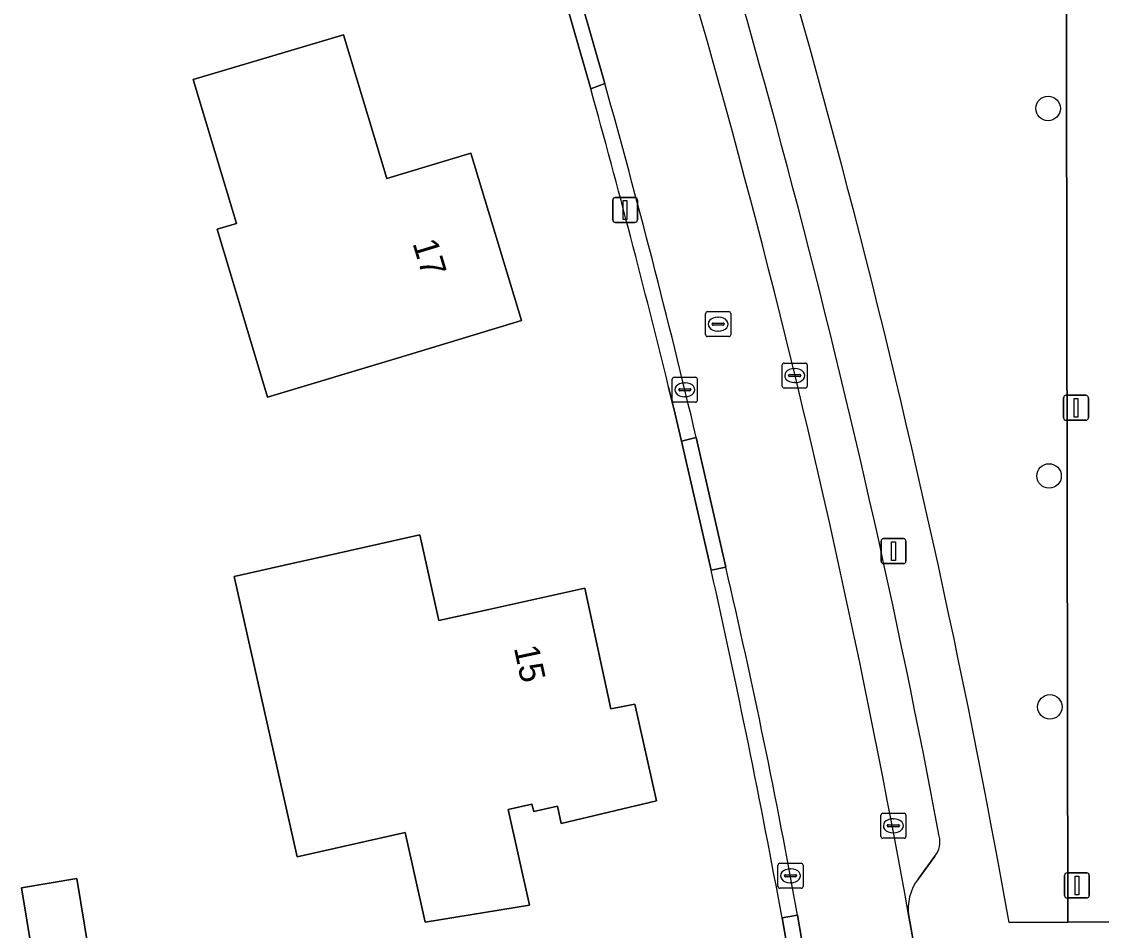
# Model space of a CAD drawing. Extents: x 160455 to 162082, y 388339 to 389736.
# Drawn here: x 160845.36 to 160888.53, y 388547.16 to 388583.49 of the extents above; entities that cross this region are included whole.
import ezdxf

# ---------------------------------------------------------------- set-up
doc = ezdxf.new("R2010")
doc.units = 0
for name, color, linetype in [('IMGEO_Boom', 7, 'Continuous'), ('IMGEO_Erf', 7, 'Continuous'), ('IMGEO_Groenvoorziening', 7, 'Continuous'), ('IMGEO_Kolk', 7, 'Continuous'), ('IMGEO_Lichtmast', 7, 'Continuous'), ('IMGEO_Pand', 7, 'Continuous'), ('IMGEO_Pand_nummerreeks', 7, 'Continuous'), ('IMGEO_Parkeervlak_open', 7, 'Continuous'), ('IMGEO_Rijbaan_lokaal_open', 7, 'Continuous'), ('IMGEO_Rioolput', 7, 'Continuous'), ('IMGEO_Voetpad_open', 7, 'Continuous')]:
    doc.layers.add(name, color=color, linetype=linetype)

msp = doc.modelspace()

# ---------------------------------------------------------------- linework, layer by layer
at = {"layer": 'IMGEO_Boom'}
for centre in [(160886.401, 388580.017), (160886.439, 388565.324), (160886.47, 388556.092)]:
    msp.add_circle(centre, 0.489, dxfattribs=at)
at = {"layer": 'IMGEO_Erf'}
for points in [[(160868.112, 388580.808), (160866.675, 388585.815)], [(160872.929, 388561.552), (160871.748, 388566.72), (160871.49, 388567.795), (160871.23, 388568.869)], [(160877.491, 388537.22), (160876.547, 388543.233), (160875.764, 388547.652)]]:
    msp.add_lwpolyline(points, dxfattribs=at)
for points in [[(160852.224, 388581.172), (160853.438, 388581.533), (160858.231, 388582.956), (160859.961, 388577.219), (160863.323, 388578.225), (160865.349, 388571.533), (160860.561, 388570.093), (160855.193, 388568.478), (160853.181, 388575.19), (160853.949, 388575.42)], [(160860.69, 388551.063), (160856.38, 388550.093), (160853.858, 388561.302), (160856.408, 388561.876), (160857.432, 388562.106), (160861.286, 388562.973), (160862.041, 388559.542), (160864.037, 388559.987), (160867.879, 388560.843), (160868.92, 388556.007), (160869.871, 388556.199), (160870.743, 388552.33), (160866.936, 388551.434), (160866.782, 388552.116), (160865.835, 388551.903), (160865.766, 388552.205), (160864.807, 388551.989), (160865.667, 388548.17), (160861.495, 388547.485)], [(160845.989, 388545.06), (160845.36, 388548.862), (160847.562, 388549.226), (160848.19, 388545.424)]]:
    msp.add_lwpolyline(points, close=True, dxfattribs=at)
for centre, radius, start, end in [((160498.43, 388477.885), 383.742, 13.71527, 15.55773), ((160521.837, 388482.705), 359.837, 10.39827, 12.65724)]:
    msp.add_arc(centre, radius, start, end, dxfattribs=at)
at = {"layer": 'IMGEO_Groenvoorziening'}
msp.add_lwpolyline([(160884.845, 388547.466), (160887.189, 388547.484), (160887.078, 388615.554)], dxfattribs=at)
msp.add_arc((160512.993, 388481.096), 377.728, 10.11988, 19.52619, dxfattribs=at)
at = {"layer": 'IMGEO_Kolk'}
for p, q in [((160875.768, 388568.911), (160875.768, 388569.763)), ((160875.843, 388569.837), (160876.695, 388569.837)), ((160876.769, 388569.763), (160876.769, 388568.911)), ((160871.45, 388569.27), (160872.302, 388569.27)), ((160876.027, 388569.331), (160876.027, 388569.343)), ((160876.465, 388569.294), (160876.067, 388569.294)), ((160876.07, 388569.38), (160876.468, 388569.38)), ((160876.256, 388569.617), (160876.281, 388569.617)), ((160876.511, 388569.343), (160876.511, 388569.331)), ((160871.375, 388568.344), (160871.375, 388569.196)), ((160871.677, 388568.813), (160872.075, 388568.813)), ((160871.863, 388569.05), (160871.888, 388569.05)), ((160872.376, 388569.196), (160872.376, 388568.344)), ((160876.695, 388568.837), (160875.843, 388568.837)), ((160876.279, 388569.057), (160876.254, 388569.057)), ((160871.634, 388568.764), (160871.634, 388568.776)), ((160872.072, 388568.727), (160871.674, 388568.727)), ((160871.886, 388568.49), (160871.861, 388568.49)), ((160872.118, 388568.776), (160872.118, 388568.764)), ((160872.302, 388568.27), (160871.45, 388568.27)), ((160879.713, 388550.913), (160879.713, 388551.765)), ((160879.788, 388551.839), (160880.64, 388551.839)), ((160880.201, 388551.619), (160880.226, 388551.619)), ((160880.714, 388551.765), (160880.714, 388550.913)), ((160879.972, 388551.333), (160879.972, 388551.345)), ((160880.41, 388551.296), (160880.012, 388551.296)), ((160880.015, 388551.382), (160880.413, 388551.382)), ((160880.456, 388551.345), (160880.456, 388551.333)), ((160880.64, 388550.839), (160879.788, 388550.839)), ((160880.224, 388551.059), (160880.199, 388551.059)), ((160875.676, 388549.839), (160876.528, 388549.839)), ((160875.601, 388548.913), (160875.601, 388549.765)), ((160875.903, 388549.382), (160876.301, 388549.382)), ((160876.089, 388549.619), (160876.114, 388549.619)), ((160876.602, 388549.765), (160876.602, 388548.913)), ((160875.86, 388549.333), (160875.86, 388549.345)), ((160876.298, 388549.296), (160875.9, 388549.296)), ((160876.112, 388549.059), (160876.087, 388549.059)), ((160876.344, 388549.345), (160876.344, 388549.333)), ((160876.528, 388548.839), (160875.676, 388548.839))]:
    msp.add_line(p, q, dxfattribs=at)
for points in [[(160875.768, 388568.911), (160875.768, 388569.763)], [(160875.843, 388569.837), (160876.695, 388569.837)], [(160876.769, 388569.763), (160876.769, 388568.911)], [(160871.45, 388569.27), (160872.302, 388569.27)], [(160871.375, 388568.344), (160871.375, 388569.196)], [(160872.376, 388569.196), (160872.376, 388568.344)], [(160876.695, 388568.837), (160875.843, 388568.837)], [(160872.302, 388568.27), (160871.45, 388568.27)], [(160879.713, 388550.913), (160879.713, 388551.765)], [(160879.788, 388551.839), (160880.64, 388551.839)], [(160880.714, 388551.765), (160880.714, 388550.913)], [(160880.64, 388550.839), (160879.788, 388550.839)], [(160875.676, 388549.839), (160876.528, 388549.839)], [(160875.601, 388548.913), (160875.601, 388549.765)], [(160876.602, 388549.765), (160876.602, 388548.913)], [(160876.528, 388548.839), (160875.676, 388548.839)]]:
    msp.add_lwpolyline(points, dxfattribs=at)
for centre, radius, start, end in [((160875.845, 388569.761), 0.0765, 91.552, 178.448), ((160875.845, 388569.761), 0.0765, 91.552, 178.448), ((160876.693, 388569.761), 0.0765, 1.552, 88.448), ((160876.693, 388569.761), 0.0765, 1.552, 88.448), ((160871.452, 388569.194), 0.0765, 91.552, 178.448), ((160871.452, 388569.194), 0.0765, 91.552, 178.448), ((160872.3, 388569.194), 0.0765, 1.552, 88.448), ((160872.3, 388569.194), 0.0765, 1.552, 88.448), ((160876.067, 388569.34), 0.0403, 85.8775, 175.7526), ((160876.064, 388569.33), 0.0366, 178.938, 274.7102), ((160876.468, 388569.337), 0.043, 264.8664, 352.4533), ((160876.472, 388569.342), 0.0386, 1.7309, 96.639), ((160871.674, 388568.773), 0.0403, 85.8775, 175.7526), ((160872.079, 388568.775), 0.0386, 1.7309, 96.639), ((160875.845, 388568.913), 0.0765, 181.552, 268.448), ((160875.845, 388568.913), 0.0765, 181.552, 268.448), ((160876.693, 388568.913), 0.0765, 271.552, 358.448), ((160876.693, 388568.913), 0.0765, 271.552, 358.448), ((160871.671, 388568.763), 0.0366, 178.938, 274.7102), ((160872.075, 388568.77), 0.043, 264.8664, 352.4533), ((160871.452, 388568.346), 0.0765, 181.552, 268.448), ((160871.452, 388568.346), 0.0765, 181.552, 268.448), ((160872.3, 388568.346), 0.0765, 271.552, 358.448), ((160872.3, 388568.346), 0.0765, 271.552, 358.448), ((160879.79, 388551.763), 0.0765, 91.552, 178.448), ((160879.79, 388551.763), 0.0765, 91.552, 178.448), ((160880.638, 388551.763), 0.0765, 1.552, 88.448), ((160880.638, 388551.763), 0.0765, 1.552, 88.448), ((160880.012, 388551.342), 0.0403, 85.8775, 175.7526), ((160880.009, 388551.332), 0.0366, 178.938, 274.7102), ((160880.413, 388551.339), 0.043, 264.8664, 352.4533), ((160880.417, 388551.344), 0.0386, 1.7309, 96.639), ((160879.79, 388550.915), 0.0765, 181.552, 268.448), ((160879.79, 388550.915), 0.0765, 181.552, 268.448), ((160880.638, 388550.915), 0.0765, 271.552, 358.448), ((160880.638, 388550.915), 0.0765, 271.552, 358.448), ((160875.678, 388549.763), 0.0765, 91.552, 178.448), ((160875.678, 388549.763), 0.0765, 91.552, 178.448), ((160876.526, 388549.763), 0.0765, 1.552, 88.448), ((160876.526, 388549.763), 0.0765, 1.552, 88.448), ((160875.9, 388549.342), 0.0403, 85.8775, 175.7526), ((160876.305, 388549.344), 0.0386, 1.7309, 96.639), ((160875.897, 388549.332), 0.0366, 178.938, 274.7102), ((160876.301, 388549.339), 0.043, 264.8664, 352.4533), ((160875.678, 388548.915), 0.0765, 181.552, 268.448), ((160875.678, 388548.915), 0.0765, 181.552, 268.448), ((160876.526, 388548.915), 0.0765, 271.552, 358.448), ((160876.526, 388548.915), 0.0765, 271.552, 358.448)]:
    msp.add_arc(centre, radius, start, end, dxfattribs=at)
for centre, major_axis, ratio, start_param, end_param in [((160876.255, 388569.337), (-0.387, 0.002), 0.722429, 4.712389, 7.853982), ((160876.28, 388569.337), (-0.39, 0.002), 0.717154, 1.570796, 4.712389), ((160871.862, 388568.77), (-0.387, 0.002), 0.722429, 4.712389, 7.853982), ((160871.887, 388568.77), (-0.39, 0.002), 0.717154, 1.570796, 4.712389), ((160880.2, 388551.339), (-0.387, 0.002), 0.722429, 4.712389, 7.853982), ((160880.225, 388551.339), (-0.39, 0.002), 0.717154, 1.570796, 4.712389), ((160876.088, 388549.339), (-0.387, 0.002), 0.722429, 4.712389, 7.853982), ((160876.113, 388549.339), (-0.39, 0.002), 0.717154, 1.570796, 4.712389)]:
    msp.add_ellipse(centre, major_axis=major_axis, ratio=ratio, start_param=start_param, end_param=end_param, dxfattribs=at)
at = {"layer": 'IMGEO_Lichtmast'}
for p, q in [((160868.992, 388575.558), (160868.992, 388576.358)), ((160868.992, 388576.358), (160868.992, 388575.558)), ((160869.092, 388576.458), (160869.882, 388576.458)), ((160869.882, 388576.458), (160869.092, 388576.458)), ((160869.982, 388576.358), (160869.982, 388575.558)), ((160869.982, 388575.558), (160869.982, 388576.358)), ((160869.882, 388575.458), (160869.092, 388575.458)), ((160869.092, 388575.458), (160869.882, 388575.458)), ((160887.019, 388567.648), (160887.019, 388568.448)), ((160887.019, 388568.448), (160887.019, 388567.648)), ((160887.119, 388568.548), (160887.909, 388568.548)), ((160887.909, 388568.548), (160887.119, 388568.548)), ((160888.009, 388568.448), (160888.009, 388567.648)), ((160888.009, 388567.648), (160888.009, 388568.448)), ((160887.909, 388567.548), (160887.119, 388567.548)), ((160887.119, 388567.548), (160887.909, 388567.548)), ((160879.824, 388562.819), (160880.614, 388562.819)), ((160880.614, 388562.819), (160879.824, 388562.819)), ((160879.724, 388561.919), (160879.724, 388562.719)), ((160879.724, 388562.719), (160879.724, 388561.919)), ((160880.714, 388562.719), (160880.714, 388561.919)), ((160880.714, 388561.919), (160880.714, 388562.719)), ((160880.614, 388561.819), (160879.824, 388561.819)), ((160879.824, 388561.819), (160880.614, 388561.819)), ((160887.158, 388549.453), (160887.948, 388549.453)), ((160887.948, 388549.453), (160887.158, 388549.453)), ((160887.058, 388548.553), (160887.058, 388549.353)), ((160887.058, 388549.353), (160887.058, 388548.553)), ((160888.048, 388549.353), (160888.048, 388548.553)), ((160888.048, 388548.553), (160888.048, 388549.353)), ((160887.948, 388548.453), (160887.158, 388548.453)), ((160887.158, 388548.453), (160887.948, 388548.453))]:
    msp.add_line(p, q, dxfattribs=at)
for points in [[(160869.412, 388576.333), (160869.562, 388576.333), (160869.562, 388575.583), (160869.412, 388575.583), (160869.412, 388576.333)], [(160887.439, 388568.423), (160887.589, 388568.423), (160887.589, 388567.673), (160887.439, 388567.673), (160887.439, 388568.423)], [(160880.144, 388562.694), (160880.294, 388562.694), (160880.294, 388561.944), (160880.144, 388561.944), (160880.144, 388562.694)], [(160887.478, 388549.328), (160887.628, 388549.328), (160887.628, 388548.578), (160887.478, 388548.578), (160887.478, 388549.328)]]:
    msp.add_lwpolyline(points, dxfattribs=at)
for centre, start, end in [((160869.092, 388576.358), 90, 180), ((160869.092, 388576.358), 90, 180), ((160869.882, 388576.358), 0, 90), ((160869.882, 388576.358), 360, 90), ((160869.092, 388575.558), 180, 270), ((160869.092, 388575.558), 180, 270), ((160869.882, 388575.558), 270, 0), ((160869.882, 388575.558), 270, 0), ((160887.119, 388568.448), 90, 180), ((160887.119, 388568.448), 90, 180), ((160887.909, 388568.448), 0, 90), ((160887.909, 388568.448), 360, 90), ((160887.119, 388567.648), 180, 270), ((160887.119, 388567.648), 180, 270), ((160887.909, 388567.648), 270, 0), ((160887.909, 388567.648), 270, 0), ((160879.824, 388562.719), 90, 180), ((160879.824, 388562.719), 90, 180), ((160880.614, 388562.719), 0, 90), ((160880.614, 388562.719), 360, 90), ((160879.824, 388561.919), 180, 270), ((160879.824, 388561.919), 180, 270), ((160880.614, 388561.919), 270, 0), ((160880.614, 388561.919), 270, 0), ((160887.158, 388549.353), 90, 180), ((160887.158, 388549.353), 90, 180), ((160887.948, 388549.353), 0, 90), ((160887.948, 388549.353), 360, 90), ((160887.158, 388548.553), 180, 270), ((160887.158, 388548.553), 180, 270), ((160887.948, 388548.553), 270, 0), ((160887.948, 388548.553), 270, 0)]:
    msp.add_arc(centre, 0.1, start, end, dxfattribs=at)
at = {"layer": 'IMGEO_Pand'}
for points in [[(160853.438, 388581.533), (160852.224, 388581.172), (160853.949, 388575.42), (160853.181, 388575.19), (160855.193, 388568.478), (160860.561, 388570.093), (160865.349, 388571.533), (160863.323, 388578.225), (160859.961, 388577.219), (160858.231, 388582.956)], [(160861.286, 388562.973), (160857.432, 388562.106), (160856.408, 388561.876), (160853.858, 388561.302), (160856.38, 388550.093), (160860.69, 388551.063), (160861.495, 388547.485), (160865.667, 388548.17), (160864.807, 388551.989), (160865.766, 388552.205), (160865.835, 388551.903), (160866.782, 388552.116), (160866.936, 388551.434), (160870.743, 388552.33), (160869.871, 388556.199), (160868.92, 388556.007), (160867.879, 388560.843), (160864.037, 388559.987), (160862.041, 388559.542)], [(160845.989, 388545.06), (160848.19, 388545.424), (160847.562, 388549.226), (160845.36, 388548.862)]]:
    msp.add_lwpolyline(points, close=True, dxfattribs=at)
at = {"layer": 'IMGEO_Parkeervlak_open'}
msp.add_lwpolyline([(160881.204, 388549.203), (160881.87, 388550.125)], dxfattribs=at)
for centre, radius, start, end in [((160524.9, 388484.103), 361.574, 10.13228, 19.72738), ((160520.167, 388482.861), 368.229, 10.65191, 19.18911), ((160881.171, 388550.704), 0.907, 320.3725, 14.1304), ((160882.704, 388548.041), 1.897, 142.2229, 189.976)]:
    msp.add_arc(centre, radius, start, end, dxfattribs=at)
at = {"layer": 'IMGEO_Rijbaan_lokaal_open'}
for points in [[(160867.247, 388585.996), (160868.679, 388581.017)], [(160872.335, 388566.864), (160873.511, 388561.679)], [(160876.384, 388547.761), (160877.135, 388543.331)], [(160881.294, 388545.099), (160880.883, 388547.436), (160880.835, 388547.712)]]:
    msp.add_lwpolyline(points, dxfattribs=at)
for centre, radius, start, end in [((160524.9, 388484.103), 361.574, 10.13228, 19.72738), ((160513.366, 388481.684), 368.937, 13.34888, 15.61913), ((160607.623, 388499.538), 273.053, 10.17218, 13.15455)]:
    msp.add_arc(centre, radius, start, end, dxfattribs=at)
at = {"layer": 'IMGEO_Rioolput'}
for p, q in [((160872.709, 388570.968), (160872.709, 388571.82)), ((160872.784, 388571.894), (160873.636, 388571.894)), ((160873.71, 388571.82), (160873.71, 388570.968)), ((160872.968, 388571.388), (160872.968, 388571.4)), ((160873.011, 388571.437), (160873.409, 388571.437)), ((160873.197, 388571.674), (160873.222, 388571.674)), ((160873.452, 388571.4), (160873.452, 388571.388)), ((160873.406, 388571.351), (160873.008, 388571.351)), ((160873.22, 388571.114), (160873.195, 388571.114)), ((160873.636, 388570.894), (160872.784, 388570.894))]:
    msp.add_line(p, q, dxfattribs=at)
for points in [[(160872.709, 388570.968), (160872.709, 388571.82)], [(160872.784, 388571.894), (160873.636, 388571.894)], [(160873.71, 388571.82), (160873.71, 388570.968)], [(160873.636, 388570.894), (160872.784, 388570.894)]]:
    msp.add_lwpolyline(points, dxfattribs=at)
for centre, radius, start, end in [((160872.786, 388571.818), 0.0765, 91.552, 178.448), ((160872.786, 388571.818), 0.0765, 91.552, 178.448), ((160873.634, 388571.818), 0.0765, 1.552, 88.448), ((160873.634, 388571.818), 0.0765, 1.552, 88.448), ((160873.008, 388571.397), 0.0403, 85.8775, 175.7526), ((160873.005, 388571.387), 0.0366, 178.938, 274.7102), ((160873.409, 388571.394), 0.043, 264.8664, 352.4533), ((160873.413, 388571.399), 0.0386, 1.7309, 96.639), ((160872.786, 388570.97), 0.0765, 181.552, 268.448), ((160872.786, 388570.97), 0.0765, 181.552, 268.448), ((160873.634, 388570.97), 0.0765, 271.552, 358.448), ((160873.634, 388570.97), 0.0765, 271.552, 358.448)]:
    msp.add_arc(centre, radius, start, end, dxfattribs=at)
for centre, major_axis, ratio, start_param, end_param in [((160873.196, 388571.394), (-0.387, 0.002), 0.722429, 4.712389, 7.853982), ((160873.221, 388571.394), (-0.39, 0.002), 0.717154, 1.570796, 4.712389)]:
    msp.add_ellipse(centre, major_axis=major_axis, ratio=ratio, start_param=start_param, end_param=end_param, dxfattribs=at)
at = {"layer": 'IMGEO_Voetpad_open'}
for points in [[(160892.082, 388619.048), (160887.065, 388619.167), (160887.078, 388615.554), (160887.189, 388547.484), (160890.205, 388547.5), (160890.136, 388590.2)], [(160868.679, 388581.017), (160868.112, 388580.808)], [(160871.23, 388568.869), (160871.49, 388567.795), (160871.748, 388566.72), (160872.335, 388566.864)], [(160873.511, 388561.679), (160872.929, 388561.552)], [(160881.87, 388550.125), (160881.204, 388549.203)], [(160875.764, 388547.652), (160876.384, 388547.761)], [(160880.835, 388547.712), (160880.883, 388547.436), (160881.294, 388545.099)], [(160890.185, 388545.572), (160904.728, 388545.555), (160916.616, 388545.542), (160916.591, 388547.646), (160908.741, 388547.618), (160902.52, 388547.596), (160890.205, 388547.5), (160887.189, 388547.484), (160884.845, 388547.466)]]:
    msp.add_lwpolyline(points, dxfattribs=at)
for points in [[(160868.679, 388581.017), (160867.247, 388585.996), (160866.675, 388585.815), (160868.112, 388580.808)], [(160873.511, 388561.679), (160872.335, 388566.864), (160871.748, 388566.72), (160872.929, 388561.552)], [(160877.135, 388543.331), (160876.384, 388547.761), (160875.764, 388547.652), (160876.547, 388543.233)]]:
    msp.add_lwpolyline(points, close=True, dxfattribs=at)
for centre, radius, start, end in [((160512.993, 388481.096), 377.728, 10.11988, 19.52619), ((160520.167, 388482.861), 368.229, 10.65191, 19.18911), ((160513.366, 388481.684), 368.937, 13.34888, 15.61913), ((160498.43, 388477.885), 383.742, 13.71527, 15.55773), ((160521.837, 388482.705), 359.837, 10.39827, 12.65724), ((160607.623, 388499.538), 273.053, 10.17218, 13.15455), ((160881.171, 388550.704), 0.907, 320.3725, 14.1304), ((160882.704, 388548.041), 1.897, 142.2229, 189.976)]:
    msp.add_arc(centre, radius, start, end, dxfattribs=at)

# ---------------------------------------------------------------- texts
at = {"layer": 'IMGEO_Pand_nummerreeks'}
for s, rotation, p in [('17', 286.8437, (160860.983, 388574.633)), ('15', 282.1465, (160865.038, 388558.453))]:
    msp.add_text(s, height=1, rotation=rotation, dxfattribs=at).set_placement(p)

doc.saveas('drawing.dxf')
